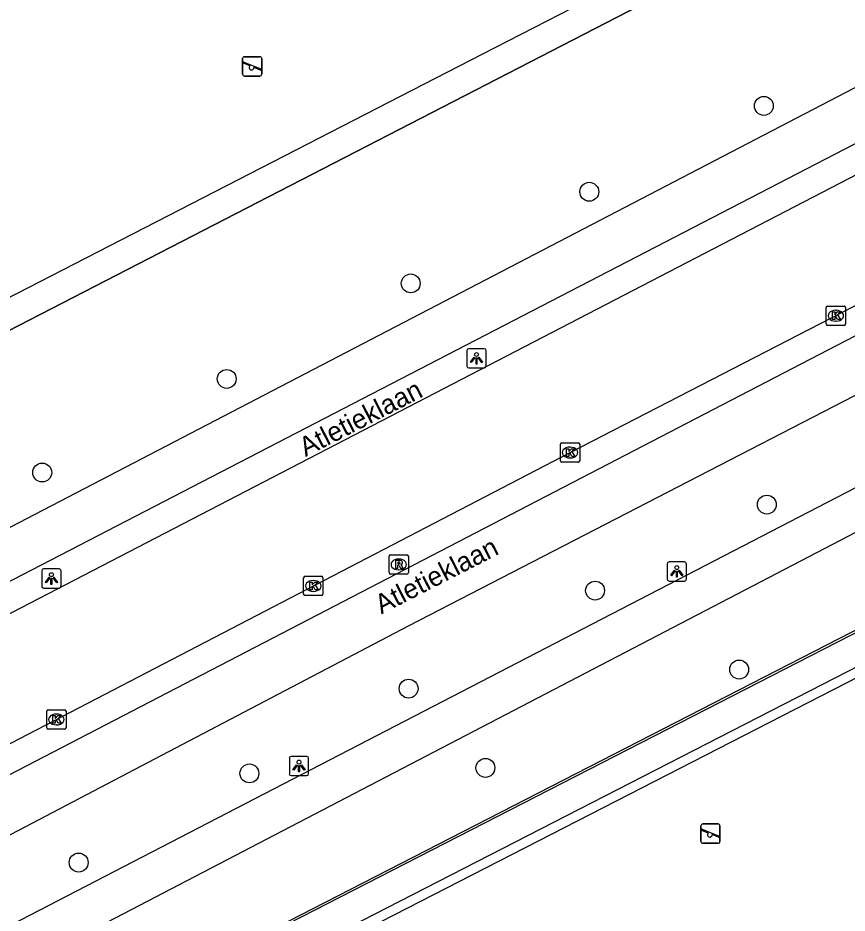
# Model space of a CAD drawing. Extents: x 158838 to 160074, y 386376 to 387776.
# Drawn here: x 159275.97 to 159318.88, y 387146.5 to 387192.8 of the extents above; entities that cross this region are included whole.
import ezdxf

# ---------------------------------------------------------------- set-up
doc = ezdxf.new("R2010")
doc.units = 0
for name, color, linetype in [('IMGEO_Boom', 7, 'Continuous'), ('IMGEO_Fietspad_gesloten', 7, 'Continuous'), ('IMGEO_Hek', 7, 'Continuous'), ('IMGEO_Kolk', 7, 'Continuous'), ('IMGEO_Lichtpunt', 7, 'Continuous'), ('IMGEO_Openbare_ruimte_label', 7, 'Continuous'), ('IMGEO_Rijbaan_lokaal_gesloten', 7, 'Continuous'), ('IMGEO_Rioolput', 7, 'Continuous'), ('IMGEO_Speelvoorziening', 7, 'Continuous'), ('IMGEO_Voetpad_open', 7, 'Continuous')]:
    doc.layers.add(name, color=color, linetype=linetype)

msp = doc.modelspace()

# ---------------------------------------------------------------- linework, layer by layer
at = {"layer": 'IMGEO_Boom'}
for centre in [(159314.574, 387188.247), (159305.541, 387183.807), (159296.299, 387179.068), (159286.777, 387174.126), (159277.229, 387169.286), (159314.727, 387167.627), (159305.84, 387163.18), (159313.296, 387159.097), (159296.191, 387158.111), (159287.951, 387153.727), (159300.164, 387154.012), (159279.115, 387149.114)]:
    msp.add_circle(centre, 0.489, dxfattribs=at)
at = {"layer": 'IMGEO_Fietspad_gesloten'}
for points in [[(159326.874, 387193.134), (159263.698, 387160.298)], [(159264.95, 387158.185), (159328.041, 387190.817)], [(159332.016, 387182.933), (159265.916, 387148.672), (159262.691, 387146.795)], [(159260.733, 387142.792), (159296.177, 387161.357), (159333.229, 387180.454)]]:
    msp.add_lwpolyline(points, dxfattribs=at)
at = {"layer": 'IMGEO_Hek'}
for points in [[(159257.42, 387167.319), (159322.717, 387200.95)], [(159277.084, 387137.99), (159277.126, 387139.373), (159346.089, 387174.713)], [(159277.882, 387137.966), (159342.113, 387170.898), (159351.718, 387152.3)]]:
    msp.add_lwpolyline(points, dxfattribs=at)
at = {"layer": 'IMGEO_Kolk'}
for p, q in [((159317.8, 387176.97), (159317.8, 387177.822)), ((159317.875, 387177.896), (159318.727, 387177.896)), ((159318.288, 387177.676), (159318.313, 387177.676)), ((159318.801, 387177.822), (159318.801, 387176.97)), ((159318.727, 387176.896), (159317.875, 387176.896)), ((159318.311, 387177.116), (159318.286, 387177.116)), ((159304.044, 387169.893), (159304.044, 387170.745)), ((159304.119, 387170.819), (159304.971, 387170.819)), ((159305.045, 387170.745), (159305.045, 387169.893)), ((159304.532, 387170.599), (159304.557, 387170.599)), ((159304.971, 387169.819), (159304.119, 387169.819)), ((159304.555, 387170.039), (159304.53, 387170.039)), ((159290.758, 387162.995), (159290.758, 387163.847)), ((159290.833, 387163.921), (159291.685, 387163.921)), ((159291.759, 387163.847), (159291.759, 387162.995)), ((159291.246, 387163.701), (159291.271, 387163.701)), ((159291.685, 387162.921), (159290.833, 387162.921)), ((159291.269, 387163.141), (159291.244, 387163.141)), ((159277.462, 387156.091), (159277.462, 387156.943)), ((159277.537, 387157.017), (159278.389, 387157.017)), ((159278.463, 387156.943), (159278.463, 387156.091)), ((159277.95, 387156.797), (159277.975, 387156.797)), ((159278.389, 387156.017), (159277.537, 387156.017)), ((159277.973, 387156.237), (159277.948, 387156.237))]:
    msp.add_line(p, q, dxfattribs=at)
for points in [[(159317.8, 387176.97), (159317.8, 387177.822)], [(159317.875, 387177.896), (159318.727, 387177.896)], [(159318.801, 387177.822), (159318.801, 387176.97)], [(159318.121, 387177.596), (159318.244, 387177.596), (159318.244, 387177.445), (159318.374, 387177.596), (159318.538, 387177.596), (159318.392, 387177.445), (159318.545, 387177.196), (159318.393, 387177.196), (159318.308, 387177.36), (159318.244, 387177.293), (159318.244, 387177.196), (159318.121, 387177.196), (159318.121, 387177.596)], [(159318.727, 387176.896), (159317.875, 387176.896)], [(159304.044, 387169.893), (159304.044, 387170.745)], [(159304.119, 387170.819), (159304.971, 387170.819)], [(159305.045, 387170.745), (159305.045, 387169.893)], [(159304.365, 387170.519), (159304.488, 387170.519), (159304.488, 387170.368), (159304.618, 387170.519), (159304.782, 387170.519), (159304.636, 387170.368), (159304.789, 387170.119), (159304.637, 387170.119), (159304.552, 387170.283), (159304.488, 387170.216), (159304.488, 387170.119), (159304.365, 387170.119), (159304.365, 387170.519)], [(159304.971, 387169.819), (159304.119, 387169.819)], [(159290.758, 387162.995), (159290.758, 387163.847)], [(159290.833, 387163.921), (159291.685, 387163.921)], [(159291.759, 387163.847), (159291.759, 387162.995)], [(159291.079, 387163.621), (159291.202, 387163.621), (159291.202, 387163.47), (159291.332, 387163.621), (159291.496, 387163.621), (159291.35, 387163.47), (159291.503, 387163.221), (159291.351, 387163.221), (159291.266, 387163.385), (159291.202, 387163.318), (159291.202, 387163.221), (159291.079, 387163.221), (159291.079, 387163.621)], [(159291.685, 387162.921), (159290.833, 387162.921)], [(159277.462, 387156.091), (159277.462, 387156.943)], [(159277.537, 387157.017), (159278.389, 387157.017)], [(159278.463, 387156.943), (159278.463, 387156.091)], [(159277.783, 387156.717), (159277.906, 387156.717), (159277.906, 387156.566), (159278.036, 387156.717), (159278.2, 387156.717), (159278.054, 387156.566), (159278.207, 387156.317), (159278.055, 387156.317), (159277.97, 387156.481), (159277.906, 387156.414), (159277.906, 387156.317), (159277.783, 387156.317), (159277.783, 387156.717)], [(159278.389, 387156.017), (159277.537, 387156.017)]]:
    msp.add_lwpolyline(points, dxfattribs=at)
for centre, start, end in [((159317.877, 387177.82), 91.552, 178.448), ((159317.877, 387177.82), 91.552, 178.448), ((159318.725, 387177.82), 1.552, 88.448), ((159318.725, 387177.82), 1.552, 88.448), ((159317.877, 387176.972), 181.552, 268.448), ((159317.877, 387176.972), 181.552, 268.448), ((159318.725, 387176.972), 271.552, 358.448), ((159318.725, 387176.972), 271.552, 358.448), ((159304.121, 387170.743), 91.552, 178.448), ((159304.121, 387170.743), 91.552, 178.448), ((159304.969, 387170.743), 1.552, 88.448), ((159304.969, 387170.743), 1.552, 88.448), ((159304.121, 387169.895), 181.552, 268.448), ((159304.121, 387169.895), 181.552, 268.448), ((159304.969, 387169.895), 271.552, 358.448), ((159304.969, 387169.895), 271.552, 358.448), ((159290.835, 387163.845), 91.552, 178.448), ((159290.835, 387163.845), 91.552, 178.448), ((159291.683, 387163.845), 1.552, 88.448), ((159291.683, 387163.845), 1.552, 88.448), ((159290.835, 387162.997), 181.552, 268.448), ((159290.835, 387162.997), 181.552, 268.448), ((159291.683, 387162.997), 271.552, 358.448), ((159291.683, 387162.997), 271.552, 358.448), ((159277.539, 387156.941), 91.552, 178.448), ((159277.539, 387156.941), 91.552, 178.448), ((159278.387, 387156.941), 1.552, 88.448), ((159278.387, 387156.941), 1.552, 88.448), ((159277.539, 387156.093), 181.552, 268.448), ((159277.539, 387156.093), 181.552, 268.448), ((159278.387, 387156.093), 271.552, 358.448), ((159278.387, 387156.093), 271.552, 358.448)]:
    msp.add_arc(centre, 0.0765, start, end, dxfattribs=at)
for centre, major_axis, ratio, start_param, end_param in [((159318.287, 387177.396), (-0.387, 0.002), 0.722429, 4.712389, 7.853982), ((159318.312, 387177.396), (-0.39, 0.002), 0.717154, 1.570796, 4.712389), ((159304.531, 387170.319), (-0.387, 0.002), 0.722429, 4.712389, 7.853982), ((159304.556, 387170.319), (-0.39, 0.002), 0.717154, 1.570796, 4.712389), ((159291.245, 387163.421), (-0.387, 0.002), 0.722429, 4.712389, 7.853982), ((159291.27, 387163.421), (-0.39, 0.002), 0.717154, 1.570796, 4.712389), ((159277.949, 387156.517), (-0.387, 0.002), 0.722429, 4.712389, 7.853982), ((159277.974, 387156.517), (-0.39, 0.002), 0.717154, 1.570796, 4.712389)]:
    msp.add_ellipse(centre, major_axis=major_axis, ratio=ratio, start_param=start_param, end_param=end_param, dxfattribs=at)
at = {"layer": 'IMGEO_Lichtpunt'}
for p, q in [((159299.206, 387175.594), (159299.206, 387174.787)), ((159299.206, 387175.594), (159299.206, 387174.787)), ((159300.108, 387175.689), (159299.3, 387175.689)), ((159300.108, 387175.689), (159299.3, 387175.689)), ((159300.202, 387174.787), (159300.202, 387175.594)), ((159300.202, 387174.787), (159300.202, 387175.594)), ((159299.3, 387174.693), (159300.108, 387174.693)), ((159299.3, 387174.693), (159300.108, 387174.693)), ((159278.108, 387164.301), (159277.3, 387164.301)), ((159278.108, 387164.301), (159277.3, 387164.301)), ((159309.574, 387164.573), (159309.574, 387163.766)), ((159309.574, 387164.573), (159309.574, 387163.766)), ((159310.476, 387164.668), (159309.668, 387164.668)), ((159310.476, 387164.668), (159309.668, 387164.668)), ((159310.57, 387163.766), (159310.57, 387164.573)), ((159310.57, 387163.766), (159310.57, 387164.573)), ((159277.206, 387164.206), (159277.206, 387163.399)), ((159277.206, 387164.206), (159277.206, 387163.399)), ((159278.202, 387163.399), (159278.202, 387164.206)), ((159278.202, 387163.399), (159278.202, 387164.206)), ((159309.668, 387163.672), (159310.476, 387163.672)), ((159309.668, 387163.672), (159310.476, 387163.672)), ((159277.3, 387163.305), (159278.108, 387163.305)), ((159277.3, 387163.305), (159278.108, 387163.305)), ((159290.92, 387154.609), (159290.112, 387154.609)), ((159290.92, 387154.609), (159290.112, 387154.609)), ((159290.018, 387154.514), (159290.018, 387153.707)), ((159290.018, 387154.514), (159290.018, 387153.707)), ((159291.014, 387153.707), (159291.014, 387154.514)), ((159291.014, 387153.707), (159291.014, 387154.514)), ((159290.112, 387153.613), (159290.92, 387153.613)), ((159290.112, 387153.613), (159290.92, 387153.613))]:
    msp.add_line(p, q, dxfattribs=at)
for points in [[(159299.58, 387175.258), (159299.619, 387175.23), (159299.431, 387174.968), (159299.393, 387174.995), (159299.58, 387175.258)], [(159299.682, 387175.21), (159299.729, 387175.21), (159299.729, 387174.888), (159299.682, 387174.888), (159299.682, 387175.21)], [(159299.792, 387175.23), (159299.83, 387175.257), (159300.017, 387174.995), (159299.978, 387174.967), (159299.792, 387175.23)], [(159277.58, 387163.87), (159277.619, 387163.842), (159277.431, 387163.58), (159277.393, 387163.607), (159277.58, 387163.87)], [(159277.682, 387163.822), (159277.729, 387163.822), (159277.729, 387163.5), (159277.682, 387163.5), (159277.682, 387163.822)], [(159277.792, 387163.842), (159277.83, 387163.869), (159278.017, 387163.607), (159277.978, 387163.579), (159277.792, 387163.842)], [(159309.948, 387164.237), (159309.987, 387164.209), (159309.799, 387163.947), (159309.761, 387163.974), (159309.948, 387164.237)], [(159310.05, 387164.189), (159310.097, 387164.189), (159310.097, 387163.867), (159310.05, 387163.867), (159310.05, 387164.189)], [(159310.16, 387164.209), (159310.198, 387164.236), (159310.385, 387163.974), (159310.346, 387163.946), (159310.16, 387164.209)], [(159290.392, 387154.178), (159290.431, 387154.15), (159290.243, 387153.888), (159290.205, 387153.915), (159290.392, 387154.178)], [(159290.494, 387154.13), (159290.541, 387154.13), (159290.541, 387153.808), (159290.494, 387153.808), (159290.494, 387154.13)], [(159290.604, 387154.15), (159290.642, 387154.177), (159290.829, 387153.915), (159290.79, 387153.887), (159290.604, 387154.15)]]:
    msp.add_lwpolyline(points, dxfattribs=at)
for centre in [(159299.705, 387175.392), (159310.073, 387164.371), (159277.705, 387164.004), (159290.517, 387154.312)]:
    msp.add_circle(centre, 0.0994, dxfattribs=at)
for centre, start, end in [((159299.3, 387175.594), 90, 180), ((159299.3, 387175.594), 90, 180), ((159300.108, 387175.594), 0, 90), ((159300.108, 387175.594), 0, 90), ((159299.3, 387174.787), 180, 270), ((159299.3, 387174.787), 180, 270), ((159300.108, 387174.787), 270, 0), ((159300.108, 387174.787), 270, 360), ((159277.3, 387164.206), 90, 180), ((159277.3, 387164.206), 90, 180), ((159278.108, 387164.206), 0, 90), ((159278.108, 387164.206), 0, 90), ((159309.668, 387164.573), 90, 180), ((159309.668, 387164.573), 90, 180), ((159310.476, 387164.573), 0, 90), ((159310.476, 387164.573), 0, 90), ((159277.3, 387163.399), 180, 270), ((159277.3, 387163.399), 180, 270), ((159278.108, 387163.399), 270, 0), ((159278.108, 387163.399), 270, 360), ((159309.668, 387163.766), 180, 270), ((159309.668, 387163.766), 180, 270), ((159310.476, 387163.766), 270, 0), ((159310.476, 387163.766), 270, 360), ((159290.112, 387154.514), 90, 180), ((159290.112, 387154.514), 90, 180), ((159290.92, 387154.514), 0, 90), ((159290.92, 387154.514), 0, 90), ((159290.112, 387153.707), 180, 270), ((159290.112, 387153.707), 180, 270), ((159290.92, 387153.707), 270, 0), ((159290.92, 387153.707), 270, 360)]:
    msp.add_arc(centre, 0.0946, start, end, dxfattribs=at)
at = {"layer": 'IMGEO_Rijbaan_lokaal_gesloten'}
for points in [[(159327.803, 387189.055), (159251.43, 387149.504)], [(159254.151, 387144.153), (159304.545, 387170.319), (159330.468, 387183.657)]]:
    msp.add_lwpolyline(points, dxfattribs=at)
at = {"layer": 'IMGEO_Rioolput'}
for p, q in [((159295.179, 387164.108), (159295.179, 387164.96)), ((159295.254, 387165.034), (159296.106, 387165.034)), ((159295.667, 387164.814), (159295.692, 387164.814)), ((159296.18, 387164.96), (159296.18, 387164.108)), ((159295.69, 387164.254), (159295.665, 387164.254)), ((159296.106, 387164.034), (159295.254, 387164.034))]:
    msp.add_line(p, q, dxfattribs=at)
for points in [[(159295.179, 387164.108), (159295.179, 387164.96)], [(159295.254, 387165.034), (159296.106, 387165.034)], [(159295.768, 387164.732), (159295.516, 387164.734), (159295.516, 387164.334)], [(159296.18, 387164.96), (159296.18, 387164.108)], [(159295.516, 387164.334), (159295.64, 387164.334), (159295.64, 387164.496), (159295.651, 387164.496)], [(159295.694, 387164.653), (159295.64, 387164.653), (159295.64, 387164.572)], [(159295.64, 387164.572), (159295.692, 387164.572)], [(159295.698, 387164.467), (159295.769, 387164.334), (159295.909, 387164.334), (159295.844, 387164.46)], [(159296.106, 387164.034), (159295.254, 387164.034)]]:
    msp.add_lwpolyline(points, dxfattribs=at)
for centre, radius, start, end in [((159295.256, 387164.958), 0.0765, 91.552, 178.448), ((159295.256, 387164.958), 0.0765, 91.552, 178.448), ((159295.767, 387164.622), 0.109, 350.3612, 89.416), ((159296.104, 387164.958), 0.0765, 1.552, 88.448), ((159296.104, 387164.958), 0.0765, 1.552, 88.448), ((159295.65, 387164.443), 0.0533, 26.0293, 88.6989), ((159295.676, 387164.761), 0.19, 274.7715, 282.9687), ((159295.7, 387164.557), 0.0964, 77.0061, 93.1865), ((159295.714, 387164.614), 0.0378, 276.6634, 79.6772), ((159295.765, 387164.622), 0.112, 277.5842, 350.9817), ((159295.749, 387164.407), 0.108, 29.5134, 73.7905), ((159295.256, 387164.11), 0.0765, 181.552, 268.448), ((159295.256, 387164.11), 0.0765, 181.552, 268.448), ((159296.104, 387164.11), 0.0765, 271.552, 358.448), ((159296.104, 387164.11), 0.0765, 271.552, 358.448)]:
    msp.add_arc(centre, radius, start, end, dxfattribs=at)
for centre, major_axis, ratio, start_param, end_param in [((159295.666, 387164.534), (-0.387, 0.002), 0.722429, 4.712389, 7.853982), ((159295.691, 387164.534), (-0.39, 0.002), 0.717154, 1.570796, 4.712389)]:
    msp.add_ellipse(centre, major_axis=major_axis, ratio=ratio, start_param=start_param, end_param=end_param, dxfattribs=at)
at = {"layer": 'IMGEO_Speelvoorziening'}
for p, q in [((159287.597, 387189.89), (159287.597, 387190.69)), ((159287.597, 387190.69), (159287.597, 387189.89)), ((159287.697, 387190.79), (159288.487, 387190.79)), ((159288.487, 387190.79), (159287.697, 387190.79)), ((159288.587, 387190.69), (159288.587, 387189.89)), ((159288.587, 387189.89), (159288.587, 387190.69)), ((159287.98, 387190.318), (159287.641, 387190.455)), ((159287.666, 387190.515), (159288.542, 387190.162)), ((159288.518, 387190.102), (159288.178, 387190.239)), ((159288.487, 387189.79), (159287.697, 387189.79)), ((159287.697, 387189.79), (159288.487, 387189.79)), ((159311.314, 387150.213), (159311.314, 387151.013)), ((159311.314, 387151.013), (159311.314, 387150.213)), ((159311.383, 387150.838), (159312.259, 387150.485)), ((159311.414, 387151.113), (159312.204, 387151.113)), ((159312.204, 387151.113), (159311.414, 387151.113)), ((159312.304, 387151.013), (159312.304, 387150.213)), ((159312.304, 387150.213), (159312.304, 387151.013)), ((159311.697, 387150.641), (159311.358, 387150.778)), ((159312.235, 387150.425), (159311.895, 387150.562)), ((159312.204, 387150.113), (159311.414, 387150.113)), ((159311.414, 387150.113), (159312.204, 387150.113))]:
    msp.add_line(p, q, dxfattribs=at)
for centre, radius, start, end in [((159287.697, 387190.69), 0.1, 90, 180), ((159287.697, 387190.69), 0.1, 90, 180), ((159288.487, 387190.69), 0.1, 0, 90), ((159288.487, 387190.69), 0.1, 360, 90), ((159287.654, 387190.485), 0.0327, 68.078, 248.078), ((159288.059, 387190.228), 0.12, 130.9928, 5.1632), ((159287.697, 387189.89), 0.1, 180, 270), ((159287.697, 387189.89), 0.1, 180, 270), ((159288.487, 387189.89), 0.1, 270, 0), ((159288.487, 387189.89), 0.1, 270, 0), ((159288.53, 387190.132), 0.0327, 248.078, 68.078), ((159311.414, 387151.013), 0.1, 90, 180), ((159311.414, 387151.013), 0.1, 90, 180), ((159311.371, 387150.808), 0.0327, 68.078, 248.078), ((159312.204, 387151.013), 0.1, 0, 90), ((159312.204, 387151.013), 0.1, 360, 90), ((159311.776, 387150.551), 0.12, 130.9928, 5.1632), ((159312.247, 387150.455), 0.0327, 248.078, 68.078), ((159311.414, 387150.213), 0.1, 180, 270), ((159311.414, 387150.213), 0.1, 180, 270), ((159312.204, 387150.213), 0.1, 270, 0), ((159312.204, 387150.213), 0.1, 270, 0)]:
    msp.add_arc(centre, radius, start, end, dxfattribs=at)
at = {"layer": 'IMGEO_Voetpad_open'}
for points in [[(159322.176, 387202.294), (159299.979, 387190.897), (159281.332, 387181.323), (159258.877, 387169.794), (159208.831, 387267.369), (159272.214, 387299.953), (159322.176, 387202.294)], [(159326.874, 387193.134), (159325.643, 387195.34), (159324.449, 387197.558), (159323.504, 387197.167), (159323.006, 387198.253), (159323.872, 387198.691), (159322.717, 387200.95), (159257.42, 387167.319)], [(159338.246, 387178.286), (159257.63, 387136.587)], [(159339.149, 387176.517), (159262.833, 387136.799), (159259.325, 387134.973), (159258.621, 387134.669)], [(159295.195, 387100.781), (159294.646, 387101.849), (159276.931, 387136.101), (159277.002, 387139.428), (159341.154, 387172.331)], [(159293.833, 387107.905), (159293.422, 387107.692), (159277.882, 387137.966), (159342.113, 387170.898)], [(159312.621, 387071.338), (159327.522, 387042.338), (159390.868, 387074.876), (159369.62, 387116.222), (159341.852, 387170.195), (159341.327, 387169.926), (159306.253, 387151.947), (159278.51, 387137.726), (159293.833, 387107.905)]]:
    msp.add_lwpolyline(points, dxfattribs=at)

# ---------------------------------------------------------------- texts
at = {"layer": 'IMGEO_Openbare_ruimte_label'}
for rotation, p in [(27.2059, (159290.856, 387170.081)), (27.1288, (159294.778, 387161.943))]:
    msp.add_text('Atletieklaan', height=1, rotation=rotation, dxfattribs=at).set_placement(p)

doc.saveas('drawing.dxf')
